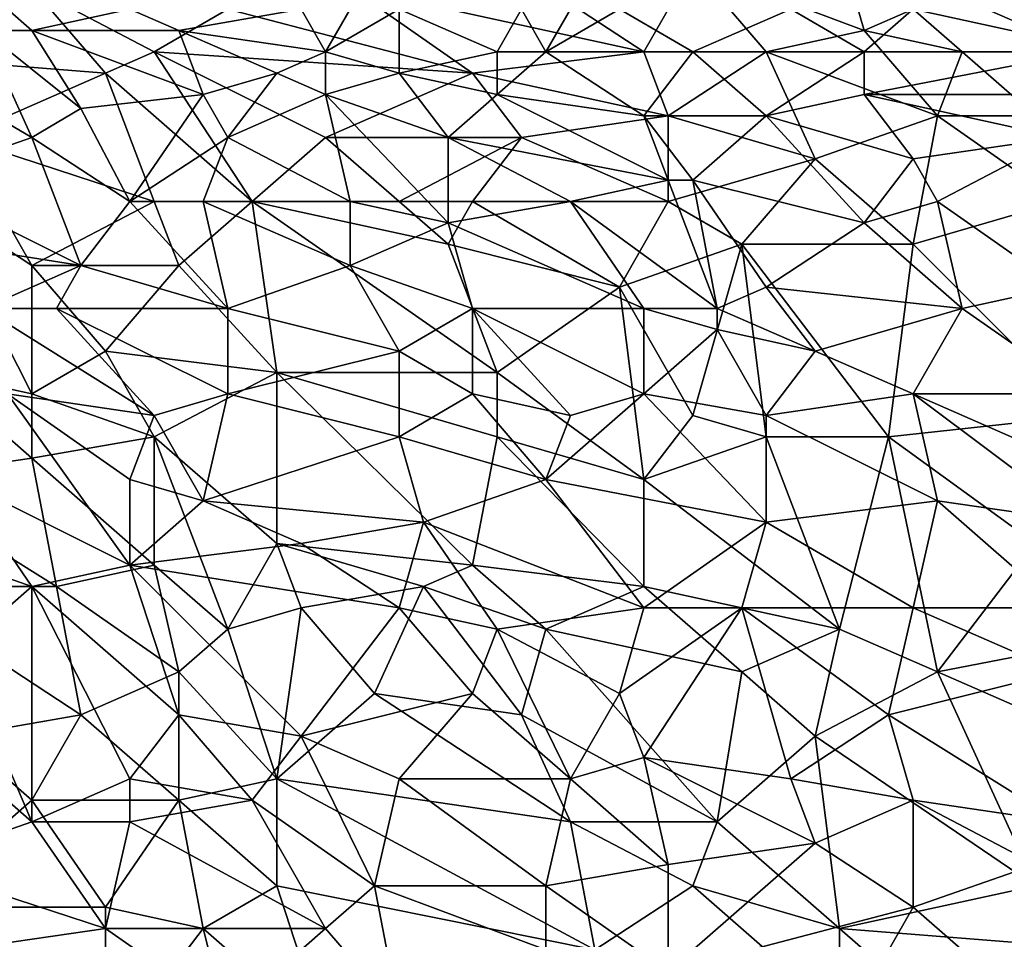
# Model space of a CAD drawing. Extents: x -161 to 11, y -10 to 160.
# Tile 320 of 499: x 0.436 to 0.616, y -0.037 to 0.131. Entities that reach past the tile are written whole.
import ezdxf

# ---------------------------------------------------------------- set-up
doc = ezdxf.new("R2010")
doc.units = 0
doc.header["$MEASUREMENT"] = 0
doc.layers.get('0').update_dxf_attribs({"linetype": 'CONTINUOUS'})

msp = doc.modelspace()

# ---------------------------------------------------------------- linework, layer by layer
for points in [[(0.43873, 0.13732, 0.26688), (0.40296, 0.1256, 0.26662), (0.40743, 0.14904, 0.26708)], [(0.51474, 0.14904, 0.26711), (0.5505, 0.1256, 0.26647), (0.49685, 0.13732, 0.26683)], [(0.51474, 0.14904, 0.26711), (0.55945, 0.14122, 0.26678), (0.5505, 0.1256, 0.26647)], [(0.55945, 0.14122, 0.26678), (0.58627, 0.14513, 0.2669), (0.59074, 0.12951, 0.26648)], [(0.59968, 0.13341, 0.26653), (0.59074, 0.12951, 0.26648), (0.58627, 0.14513, 0.2669)], [(0.57286, 0.1256, 0.26643), (0.5505, 0.1256, 0.26647), (0.55945, 0.14122, 0.26678)], [(0.59074, 0.12951, 0.26648), (0.57286, 0.1256, 0.26643), (0.55945, 0.14122, 0.26678)], [(0.43873, 0.13732, 0.26688), (0.45214, 0.12169, 0.26671), (0.40296, 0.1256, 0.26662)], [(0.4745, 0.13341, 0.26679), (0.46108, 0.1256, 0.26672), (0.43873, 0.13732, 0.26688)], [(0.46108, 0.1256, 0.26672), (0.45214, 0.12169, 0.26671), (0.43873, 0.13732, 0.26688)], [(0.49685, 0.13732, 0.26683), (0.51921, 0.12169, 0.26653), (0.4745, 0.13341, 0.26679)], [(0.5505, 0.1256, 0.26647), (0.51921, 0.12169, 0.26653), (0.49685, 0.13732, 0.26683)], [(0.59074, 0.1256, 0.38109), (0.60416, 0.13732, 0.37874), (0.57733, 0.13341, 0.37924)], [(0.63098, 0.1256, 0.3816), (0.60416, 0.13732, 0.37874), (0.59074, 0.1256, 0.38109)], [(0.59968, 0.13341, 0.26653), (0.63098, 0.13732, 0.26663), (0.63545, 0.1256, 0.26645)], [(0.60416, 0.13732, 0.37874), (0.63098, 0.1256, 0.3816), (0.62204, 0.13732, 0.37905)], [(0.42979, 0.12951, 0.37896), (0.43873, 0.12951, 0.37904), (0.43426, 0.13341, 0.37817)], [(0.43426, 0.13341, 0.37817), (0.43873, 0.12951, 0.37904), (0.45661, 0.13341, 0.37832)], [(0.43873, 0.12951, 0.37904), (0.46555, 0.12951, 0.37915), (0.45661, 0.13341, 0.37832)], [(0.46555, 0.12951, 0.37915), (0.48791, 0.13341, 0.3784), (0.45661, 0.13341, 0.37832)], [(0.4745, 0.13341, 0.26679), (0.51921, 0.12169, 0.26653), (0.46108, 0.1256, 0.26672)], [(0.49238, 0.1256, 0.38013), (0.48791, 0.13341, 0.3784), (0.46555, 0.12951, 0.37915)], [(0.49685, 0.13341, 0.37854), (0.48791, 0.13341, 0.3784), (0.49238, 0.1256, 0.38013)], [(0.50579, 0.12169, 0.38107), (0.50579, 0.13341, 0.37863), (0.49238, 0.1256, 0.38013)], [(0.49685, 0.13341, 0.37854), (0.49238, 0.1256, 0.38013), (0.50579, 0.13341, 0.37863)], [(0.50579, 0.13341, 0.37863), (0.52368, 0.1256, 0.38048), (0.52815, 0.13341, 0.37887)], [(0.50579, 0.13341, 0.37863), (0.50579, 0.12169, 0.38107), (0.52368, 0.1256, 0.38048)], [(0.52815, 0.13341, 0.37887), (0.52368, 0.1256, 0.38048), (0.53262, 0.1256, 0.38056)], [(0.53709, 0.13341, 0.37897), (0.52815, 0.13341, 0.37887), (0.53262, 0.1256, 0.38056)], [(0.53262, 0.1256, 0.38056), (0.55945, 0.1256, 0.38075), (0.54603, 0.13341, 0.37904)], [(0.54603, 0.13341, 0.37904), (0.53709, 0.13341, 0.37897), (0.53262, 0.1256, 0.38056)], [(0.55945, 0.1256, 0.38075), (0.57733, 0.13341, 0.37924), (0.54603, 0.13341, 0.37904)], [(0.55945, 0.1256, 0.38075), (0.59074, 0.1256, 0.38109), (0.57733, 0.13341, 0.37924)], [(0.59968, 0.13341, 0.26653), (0.60863, 0.1256, 0.26643), (0.59074, 0.12951, 0.26648)], [(0.63545, 0.1256, 0.26645), (0.60863, 0.1256, 0.26643), (0.59968, 0.13341, 0.26653)], [(0.42979, 0.12951, 0.37896), (0.42531, 0.11779, 0.38099), (0.43873, 0.10997, 0.38245)], [(0.44767, 0.11524, 0.38164), (0.43873, 0.12951, 0.37904), (0.42979, 0.12951, 0.37896)], [(0.44767, 0.11524, 0.38164), (0.42979, 0.12951, 0.37896), (0.43873, 0.10997, 0.38245)], [(0.47002, 0.11779, 0.38141), (0.46555, 0.12951, 0.37915), (0.43873, 0.12951, 0.37904)], [(0.43873, 0.12951, 0.37904), (0.44767, 0.11524, 0.38164), (0.47002, 0.11779, 0.38141)], [(0.46555, 0.12951, 0.37915), (0.48344, 0.12169, 0.38081), (0.49238, 0.1256, 0.38013)], [(0.46555, 0.12951, 0.37915), (0.47002, 0.11779, 0.38141), (0.48344, 0.12169, 0.38081)], [(0.57286, 0.1256, 0.26643), (0.59074, 0.12951, 0.26648), (0.60416, 0.11388, 0.26638)], [(0.60863, 0.1256, 0.26643), (0.60416, 0.11388, 0.26638), (0.59074, 0.12951, 0.26648)], [(0.42531, 0.10997, 0.26667), (0.40296, 0.1256, 0.26662), (0.45214, 0.12169, 0.26671)], [(0.47897, 0.09826, 0.26675), (0.45214, 0.12169, 0.26671), (0.46108, 0.1256, 0.26672)], [(0.46108, 0.1256, 0.26672), (0.51921, 0.12169, 0.26653), (0.49238, 0.10997, 0.26662)], [(0.47897, 0.09826, 0.26675), (0.46108, 0.1256, 0.26672), (0.49238, 0.10997, 0.26662)], [(0.49238, 0.11779, 0.38164), (0.49238, 0.1256, 0.38013), (0.48344, 0.12169, 0.38081)], [(0.49238, 0.1256, 0.38013), (0.49238, 0.11779, 0.38164), (0.50579, 0.12169, 0.38107)], [(0.52368, 0.11779, 0.38194), (0.52368, 0.1256, 0.38048), (0.50579, 0.12169, 0.38107)], [(0.51921, 0.12169, 0.26653), (0.5505, 0.1256, 0.26647), (0.55497, 0.11388, 0.26637)], [(0.53262, 0.1256, 0.38056), (0.52368, 0.1256, 0.38048), (0.52368, 0.11779, 0.38194)], [(0.5505, 0.11388, 0.38285), (0.53262, 0.1256, 0.38056), (0.52368, 0.11779, 0.38194)], [(0.5505, 0.11388, 0.38285), (0.55945, 0.1256, 0.38075), (0.53262, 0.1256, 0.38056)], [(0.57286, 0.1256, 0.26643), (0.55497, 0.11388, 0.26637), (0.5505, 0.1256, 0.26647)], [(0.55945, 0.1256, 0.38075), (0.5505, 0.11388, 0.38285), (0.57286, 0.11388, 0.38307)], [(0.55497, 0.11388, 0.26637), (0.57286, 0.1256, 0.26643), (0.5818, 0.10607, 0.26636)], [(0.57286, 0.11388, 0.38307), (0.59074, 0.1256, 0.38109), (0.55945, 0.1256, 0.38075)], [(0.59074, 0.11779, 0.3826), (0.59074, 0.1256, 0.38109), (0.57286, 0.11388, 0.38307)], [(0.60416, 0.11388, 0.26638), (0.5818, 0.10607, 0.26636), (0.57286, 0.1256, 0.26643)], [(0.59074, 0.11779, 0.3826), (0.63098, 0.11779, 0.3831), (0.63098, 0.1256, 0.3816)], [(0.59074, 0.1256, 0.38109), (0.59074, 0.11779, 0.3826), (0.63098, 0.1256, 0.3816)], [(0.62204, 0.11388, 0.26643), (0.60416, 0.11388, 0.26638), (0.60863, 0.1256, 0.26643)], [(0.60863, 0.1256, 0.26643), (0.63545, 0.1256, 0.26645), (0.62204, 0.11388, 0.26643)], [(0.42531, 0.10997, 0.26667), (0.45214, 0.12169, 0.26671), (0.46108, 0.09826, 0.26681)], [(0.46108, 0.09826, 0.26681), (0.45214, 0.12169, 0.26671), (0.47897, 0.09826, 0.26675)], [(0.48344, 0.12169, 0.38081), (0.47002, 0.11779, 0.38141), (0.4745, 0.10997, 0.38281)], [(0.48344, 0.12169, 0.38081), (0.4745, 0.10997, 0.38281), (0.49238, 0.11779, 0.38164)], [(0.51474, 0.10997, 0.38324), (0.50579, 0.12169, 0.38107), (0.49238, 0.11779, 0.38164)], [(0.52815, 0.10997, 0.26644), (0.49238, 0.10997, 0.26662), (0.51921, 0.12169, 0.26653)], [(0.50579, 0.12169, 0.38107), (0.51474, 0.10997, 0.38324), (0.52368, 0.11779, 0.38194)], [(0.55497, 0.11388, 0.26637), (0.52815, 0.10997, 0.26644), (0.51921, 0.12169, 0.26653)], [(0.42531, 0.11779, 0.38099), (0.41637, 0.10216, 0.38344), (0.43873, 0.10997, 0.38245)], [(0.47002, 0.11779, 0.38141), (0.44767, 0.11524, 0.38164), (0.45661, 0.09826, 0.38453)], [(0.47002, 0.11779, 0.38141), (0.45661, 0.09826, 0.38453), (0.4745, 0.10997, 0.38281)], [(0.49685, 0.09826, 0.38499), (0.49238, 0.11779, 0.38164), (0.4745, 0.10997, 0.38281)], [(0.49238, 0.11779, 0.38164), (0.51474, 0.09435, 0.38585), (0.51474, 0.10997, 0.38324)], [(0.51474, 0.09435, 0.38585), (0.49238, 0.11779, 0.38164), (0.49685, 0.09826, 0.38499)], [(0.51474, 0.10997, 0.38324), (0.55497, 0.10216, 0.38491), (0.52368, 0.11779, 0.38194)], [(0.55497, 0.10216, 0.38491), (0.5505, 0.11388, 0.38285), (0.52368, 0.11779, 0.38194)], [(0.59968, 0.10607, 0.38481), (0.59074, 0.11779, 0.3826), (0.57286, 0.11388, 0.38307)], [(0.62651, 0.10997, 0.38448), (0.63098, 0.11779, 0.3831), (0.59074, 0.11779, 0.3826)], [(0.59074, 0.11779, 0.3826), (0.59968, 0.10607, 0.38481), (0.62651, 0.10997, 0.38448)], [(0.45661, 0.09826, 0.38453), (0.44767, 0.11524, 0.38164), (0.43873, 0.10997, 0.38245)], [(0.52815, 0.10997, 0.26644), (0.55497, 0.11388, 0.26637), (0.55497, 0.09826, 0.26639)], [(0.57286, 0.11388, 0.38307), (0.5505, 0.11388, 0.38285), (0.55945, 0.10216, 0.38496)], [(0.55945, 0.10216, 0.38496), (0.5505, 0.11388, 0.38285), (0.55497, 0.10216, 0.38491)], [(0.5818, 0.10607, 0.26636), (0.55497, 0.09826, 0.26639), (0.55497, 0.11388, 0.26637)], [(0.59074, 0.09435, 0.38667), (0.57286, 0.11388, 0.38307), (0.55945, 0.10216, 0.38496)], [(0.59968, 0.10607, 0.38481), (0.57286, 0.11388, 0.38307), (0.59074, 0.09435, 0.38667)], [(0.60416, 0.11388, 0.26638), (0.59968, 0.09044, 0.26647), (0.5818, 0.10607, 0.26636)], [(0.62651, 0.09826, 0.26651), (0.59968, 0.09044, 0.26647), (0.60416, 0.11388, 0.26638)], [(0.62204, 0.11388, 0.26643), (0.62651, 0.09826, 0.26651), (0.60416, 0.11388, 0.26638)], [(0.44767, 0.08654, 0.38618), (0.43873, 0.10997, 0.38245), (0.41637, 0.10216, 0.38344)], [(0.43873, 0.08654, 0.26697), (0.42084, 0.09826, 0.26674), (0.42531, 0.10997, 0.26667)], [(0.46108, 0.09826, 0.26681), (0.43873, 0.08654, 0.26697), (0.42531, 0.10997, 0.26667)], [(0.43873, 0.10997, 0.38245), (0.44767, 0.08654, 0.38618), (0.45661, 0.09826, 0.38453)], [(0.47002, 0.09826, 0.38468), (0.4745, 0.10997, 0.38281), (0.45661, 0.09826, 0.38453)], [(0.4745, 0.10997, 0.38281), (0.47002, 0.09826, 0.38468), (0.49685, 0.09826, 0.38499)], [(0.47897, 0.09826, 0.26675), (0.49238, 0.10997, 0.26662), (0.50579, 0.09826, 0.2666)], [(0.50579, 0.09826, 0.2666), (0.49238, 0.10997, 0.26662), (0.52815, 0.10997, 0.26644)], [(0.50579, 0.09826, 0.2666), (0.52815, 0.10997, 0.26644), (0.51921, 0.09826, 0.2665)], [(0.53709, 0.09826, 0.38542), (0.55497, 0.10216, 0.38491), (0.51474, 0.10997, 0.38324)], [(0.53709, 0.09826, 0.38542), (0.51474, 0.10997, 0.38324), (0.51474, 0.09435, 0.38585)], [(0.51921, 0.09826, 0.2665), (0.52815, 0.10997, 0.26644), (0.55497, 0.09826, 0.26639)], [(0.59968, 0.10607, 0.38481), (0.60416, 0.09826, 0.38618), (0.62651, 0.10997, 0.38448)], [(0.62651, 0.08263, 0.38905), (0.62651, 0.10997, 0.38448), (0.60416, 0.09826, 0.38618)], [(0.55497, 0.09826, 0.26639), (0.5818, 0.10607, 0.26636), (0.56839, 0.09044, 0.26644)], [(0.59968, 0.09044, 0.26647), (0.56839, 0.09044, 0.26644), (0.5818, 0.10607, 0.26636)], [(0.59968, 0.10607, 0.38481), (0.59074, 0.09435, 0.38667), (0.60416, 0.09826, 0.38618)], [(0.44767, 0.08654, 0.38618), (0.41637, 0.10216, 0.38344), (0.39849, 0.09435, 0.3843)], [(0.53709, 0.09826, 0.38542), (0.56392, 0.07872, 0.38884), (0.55497, 0.10216, 0.38491)], [(0.55497, 0.10216, 0.38491), (0.56392, 0.07872, 0.38884), (0.55945, 0.10216, 0.38496)], [(0.55945, 0.10216, 0.38496), (0.57286, 0.08263, 0.38833), (0.59074, 0.09435, 0.38667)], [(0.57286, 0.08263, 0.38833), (0.55945, 0.10216, 0.38496), (0.56392, 0.07872, 0.38884)], [(0.43873, 0.08654, 0.26697), (0.43873, 0.0631, 0.26724), (0.42084, 0.09826, 0.26674)], [(0.43873, 0.0631, 0.26724), (0.42084, 0.06701, 0.26705), (0.42084, 0.09826, 0.26674)], [(0.43873, 0.08654, 0.26697), (0.46108, 0.09826, 0.26681), (0.46555, 0.08654, 0.26698)], [(0.4745, 0.07872, 0.3877), (0.45661, 0.09826, 0.38453), (0.44767, 0.08654, 0.38618)], [(0.45661, 0.09826, 0.38453), (0.4745, 0.07872, 0.3877), (0.47002, 0.09826, 0.38468)], [(0.47897, 0.09826, 0.26675), (0.46555, 0.08654, 0.26698), (0.46108, 0.09826, 0.26681)], [(0.48344, 0.06701, 0.26727), (0.46555, 0.08654, 0.26698), (0.47897, 0.09826, 0.26675)], [(0.49685, 0.08654, 0.38684), (0.49685, 0.09826, 0.38499), (0.47002, 0.09826, 0.38468)], [(0.49685, 0.08654, 0.38684), (0.47002, 0.09826, 0.38468), (0.4745, 0.07872, 0.3877)], [(0.50579, 0.09826, 0.2666), (0.51474, 0.09044, 0.26662), (0.47897, 0.09826, 0.26675)], [(0.51474, 0.09044, 0.26662), (0.52368, 0.06701, 0.26701), (0.47897, 0.09826, 0.26675)], [(0.52368, 0.06701, 0.26701), (0.48344, 0.06701, 0.26727), (0.47897, 0.09826, 0.26675)], [(0.49685, 0.09826, 0.38499), (0.49685, 0.08654, 0.38684), (0.51474, 0.09435, 0.38585)], [(0.51921, 0.09826, 0.2665), (0.51474, 0.09044, 0.26662), (0.50579, 0.09826, 0.2666)], [(0.54603, 0.08263, 0.26658), (0.51474, 0.09044, 0.26662), (0.51921, 0.09826, 0.2665)], [(0.51474, 0.09435, 0.38585), (0.5505, 0.07872, 0.3887), (0.53709, 0.09826, 0.38542)], [(0.51921, 0.09826, 0.2665), (0.55497, 0.09826, 0.26639), (0.54603, 0.08263, 0.26658)], [(0.53709, 0.09826, 0.38542), (0.5505, 0.07872, 0.3887), (0.56392, 0.07872, 0.38884)], [(0.56839, 0.09044, 0.26644), (0.54603, 0.08263, 0.26658), (0.55497, 0.09826, 0.26639)], [(0.60863, 0.07872, 0.38944), (0.60416, 0.09826, 0.38618), (0.59074, 0.09435, 0.38667)], [(0.59968, 0.09044, 0.26647), (0.62651, 0.09826, 0.26651), (0.63098, 0.05919, 0.26696)], [(0.60416, 0.09826, 0.38618), (0.60863, 0.07872, 0.38944), (0.62651, 0.08263, 0.38905)], [(0.42979, 0.07872, 0.38698), (0.44767, 0.08654, 0.38618), (0.39849, 0.09435, 0.3843)], [(0.51921, 0.07872, 0.38831), (0.51474, 0.09435, 0.38585), (0.49685, 0.08654, 0.38684)], [(0.51474, 0.09435, 0.38585), (0.51921, 0.07872, 0.38831), (0.5505, 0.07872, 0.3887)], [(0.60863, 0.07872, 0.38944), (0.59074, 0.09435, 0.38667), (0.57286, 0.08263, 0.38833)], [(0.54603, 0.08263, 0.26658), (0.52368, 0.06701, 0.26701), (0.51474, 0.09044, 0.26662)], [(0.55945, 0.05919, 0.26698), (0.54603, 0.08263, 0.26658), (0.56839, 0.09044, 0.26644)], [(0.55945, 0.05919, 0.26698), (0.56839, 0.09044, 0.26644), (0.57286, 0.05529, 0.26701)], [(0.59521, 0.05529, 0.26699), (0.56839, 0.09044, 0.26644), (0.59968, 0.09044, 0.26647)], [(0.59521, 0.05529, 0.26699), (0.57286, 0.05529, 0.26701), (0.56839, 0.09044, 0.26644)], [(0.63098, 0.05919, 0.26696), (0.59521, 0.05529, 0.26699), (0.59968, 0.09044, 0.26647)], [(0.4432, 0.07872, 0.38721), (0.44767, 0.08654, 0.38618), (0.42979, 0.07872, 0.38698)], [(0.45214, 0.07091, 0.26723), (0.43873, 0.08654, 0.26697), (0.46555, 0.08654, 0.26698)], [(0.45214, 0.07091, 0.26723), (0.43873, 0.0631, 0.26724), (0.43873, 0.08654, 0.26697)], [(0.44767, 0.08654, 0.38618), (0.4432, 0.07872, 0.38721), (0.4745, 0.07872, 0.3877)], [(0.48344, 0.06701, 0.26727), (0.45214, 0.07091, 0.26723), (0.46555, 0.08654, 0.26698)], [(0.50579, 0.07091, 0.38926), (0.49685, 0.08654, 0.38684), (0.4745, 0.07872, 0.3877)], [(0.51921, 0.07872, 0.38831), (0.49685, 0.08654, 0.38684), (0.50579, 0.07091, 0.38926)], [(0.52368, 0.06701, 0.26701), (0.54603, 0.08263, 0.26658), (0.5505, 0.04747, 0.26714)], [(0.55945, 0.05919, 0.26698), (0.5505, 0.04747, 0.26714), (0.54603, 0.08263, 0.26658)], [(0.5818, 0.07091, 0.39027), (0.57286, 0.08263, 0.38833), (0.56392, 0.07872, 0.38884)], [(0.57286, 0.08263, 0.38833), (0.5818, 0.07091, 0.39027), (0.60863, 0.07872, 0.38944)], [(0.63098, 0.0631, 0.39198), (0.62651, 0.08263, 0.38905), (0.60863, 0.07872, 0.38944)], [(0.46108, 0.05919, 0.39004), (0.42979, 0.07872, 0.38698), (0.43426, 0.0631, 0.38904)], [(0.46108, 0.05919, 0.39004), (0.4432, 0.07872, 0.38721), (0.42979, 0.07872, 0.38698)], [(0.4745, 0.0631, 0.38981), (0.4745, 0.07872, 0.3877), (0.4432, 0.07872, 0.38721)], [(0.4745, 0.0631, 0.38981), (0.4432, 0.07872, 0.38721), (0.46108, 0.05919, 0.39004)], [(0.50579, 0.07091, 0.38926), (0.4745, 0.07872, 0.3877), (0.4745, 0.0631, 0.38981)], [(0.51921, 0.0631, 0.39056), (0.51921, 0.07872, 0.38831), (0.50579, 0.07091, 0.38926)], [(0.51921, 0.07872, 0.38831), (0.5505, 0.0631, 0.39096), (0.5505, 0.07872, 0.3887)], [(0.51921, 0.07872, 0.38831), (0.53709, 0.05919, 0.39134), (0.5505, 0.0631, 0.39096)], [(0.53709, 0.05919, 0.39134), (0.51921, 0.07872, 0.38831), (0.51921, 0.0631, 0.39056)], [(0.56392, 0.07486, 0.38946), (0.56392, 0.07872, 0.38884), (0.5505, 0.07872, 0.3887)], [(0.5505, 0.07872, 0.3887), (0.5505, 0.0631, 0.39096), (0.56392, 0.07486, 0.38946)], [(0.56392, 0.07872, 0.38884), (0.56392, 0.07486, 0.38946), (0.5818, 0.07091, 0.39027)], [(0.59968, 0.0631, 0.39158), (0.60863, 0.07872, 0.38944), (0.5818, 0.07091, 0.39027)], [(0.60863, 0.07872, 0.38944), (0.59968, 0.0631, 0.39158), (0.63098, 0.0631, 0.39198)], [(0.57286, 0.05919, 0.39176), (0.56392, 0.07486, 0.38946), (0.5505, 0.0631, 0.39096)], [(0.5818, 0.07091, 0.39027), (0.56392, 0.07486, 0.38946), (0.57286, 0.05919, 0.39176)], [(0.43873, 0.0631, 0.26724), (0.45214, 0.07091, 0.26723), (0.46108, 0.05529, 0.26739)], [(0.48344, 0.06701, 0.26727), (0.46108, 0.05529, 0.26739), (0.45214, 0.07091, 0.26723)], [(0.50579, 0.05529, 0.39136), (0.50579, 0.07091, 0.38926), (0.4745, 0.0631, 0.38981)], [(0.50579, 0.07091, 0.38926), (0.50579, 0.05529, 0.39136), (0.51921, 0.0631, 0.39056)], [(0.5818, 0.07091, 0.39027), (0.57286, 0.05919, 0.39176), (0.59968, 0.0631, 0.39158)], [(0.4119, 0.04747, 0.26691), (0.42084, 0.06701, 0.26705), (0.43873, 0.05138, 0.26726)], [(0.42084, 0.06701, 0.26705), (0.43873, 0.0631, 0.26724), (0.43873, 0.05138, 0.26726)], [(0.48344, 0.06701, 0.26727), (0.48344, 0.03576, 0.26747), (0.46108, 0.05529, 0.26739)], [(0.52368, 0.06701, 0.26701), (0.52368, 0.05529, 0.26717), (0.48344, 0.06701, 0.26727)], [(0.52368, 0.05529, 0.26717), (0.51921, 0.03185, 0.26739), (0.48344, 0.06701, 0.26727)], [(0.51921, 0.03185, 0.26739), (0.48344, 0.03576, 0.26747), (0.48344, 0.06701, 0.26727)], [(0.5505, 0.04747, 0.26714), (0.52368, 0.05529, 0.26717), (0.52368, 0.06701, 0.26701)], [(0.45661, 0.03185, 0.39293), (0.43426, 0.0631, 0.38904), (0.42531, 0.04747, 0.39054)], [(0.43426, 0.0631, 0.38904), (0.45661, 0.04747, 0.39129), (0.46108, 0.05919, 0.39004)], [(0.43426, 0.0631, 0.38904), (0.45661, 0.03185, 0.39293), (0.45661, 0.04747, 0.39129)], [(0.43873, 0.05138, 0.26726), (0.43873, 0.0631, 0.26724), (0.46108, 0.05529, 0.26739)], [(0.4745, 0.0631, 0.38981), (0.46108, 0.05919, 0.39004), (0.47002, 0.04357, 0.39203)], [(0.4745, 0.0631, 0.38981), (0.47002, 0.04357, 0.39203), (0.50579, 0.05529, 0.39136)], [(0.53262, 0.04747, 0.39279), (0.51921, 0.0631, 0.39056), (0.50579, 0.05529, 0.39136)], [(0.53709, 0.05919, 0.39134), (0.51921, 0.0631, 0.39056), (0.53262, 0.04747, 0.39279)], [(0.53262, 0.04747, 0.39279), (0.57286, 0.03966, 0.3943), (0.5505, 0.0631, 0.39096)], [(0.5505, 0.0631, 0.39096), (0.53709, 0.05919, 0.39134), (0.53262, 0.04747, 0.39279)], [(0.5505, 0.0631, 0.39096), (0.57286, 0.03966, 0.3943), (0.57286, 0.05919, 0.39176)], [(0.60416, 0.04357, 0.39422), (0.59968, 0.0631, 0.39158), (0.57286, 0.05919, 0.39176)], [(0.62651, 0.05138, 0.39352), (0.63098, 0.0631, 0.39198), (0.59968, 0.0631, 0.39158)], [(0.63098, 0.03966, 0.39511), (0.62651, 0.05138, 0.39352), (0.59968, 0.0631, 0.39158)], [(0.63098, 0.03966, 0.39511), (0.59968, 0.0631, 0.39158), (0.60416, 0.04357, 0.39422)], [(0.47002, 0.04357, 0.39203), (0.46108, 0.05919, 0.39004), (0.45661, 0.04747, 0.39129)], [(0.57286, 0.05529, 0.26701), (0.5505, 0.04747, 0.26714), (0.55945, 0.05919, 0.26698)], [(0.60416, 0.04357, 0.39422), (0.57286, 0.05919, 0.39176), (0.57286, 0.03966, 0.3943)], [(0.63098, 0.05919, 0.26696), (0.62204, 0.03576, 0.26717), (0.59521, 0.05529, 0.26699)], [(0.43873, 0.05138, 0.26726), (0.46108, 0.05529, 0.26739), (0.46108, 0.03185, 0.26742)], [(0.4745, 0.02013, 0.26746), (0.46108, 0.05529, 0.26739), (0.48344, 0.03576, 0.26747)], [(0.46108, 0.03185, 0.26742), (0.46108, 0.05529, 0.26739), (0.4745, 0.02013, 0.26746)], [(0.51026, 0.03966, 0.39333), (0.50579, 0.05529, 0.39136), (0.47002, 0.04357, 0.39203)], [(0.50579, 0.05529, 0.39136), (0.51026, 0.03966, 0.39333), (0.53262, 0.04747, 0.39279)], [(0.51921, 0.03185, 0.26739), (0.52368, 0.05529, 0.26717), (0.5505, 0.02794, 0.26732)], [(0.5505, 0.04747, 0.26714), (0.5505, 0.02794, 0.26732), (0.52368, 0.05529, 0.26717)], [(0.57286, 0.05529, 0.26701), (0.58627, 0.02013, 0.2673), (0.5505, 0.04747, 0.26714)], [(0.58627, 0.02013, 0.2673), (0.57286, 0.05529, 0.26701), (0.59521, 0.05529, 0.26699)], [(0.60416, 0.01232, 0.26733), (0.58627, 0.02013, 0.2673), (0.59521, 0.05529, 0.26699)], [(0.62204, 0.03576, 0.26717), (0.60416, 0.01232, 0.26733), (0.59521, 0.05529, 0.26699)], [(0.4432, 0.02794, 0.26728), (0.4119, 0.04747, 0.26691), (0.43873, 0.05138, 0.26726)], [(0.4432, 0.02794, 0.26728), (0.43873, 0.05138, 0.26726), (0.46108, 0.03185, 0.26742)], [(0.4119, 0.02794, 0.26685), (0.4119, 0.04747, 0.26691), (0.4432, 0.02794, 0.26728)], [(0.43873, 0.02794, 0.39285), (0.42531, 0.04747, 0.39054), (0.41637, 0.03576, 0.3914)], [(0.42531, 0.04747, 0.39054), (0.43873, 0.02794, 0.39285), (0.45661, 0.03185, 0.39293)], [(0.47002, 0.04357, 0.39203), (0.45661, 0.04747, 0.39129), (0.45661, 0.03185, 0.39293)], [(0.5505, 0.02404, 0.39583), (0.53262, 0.04747, 0.39279), (0.51026, 0.03966, 0.39333)], [(0.53262, 0.04747, 0.39279), (0.5505, 0.02404, 0.39583), (0.57286, 0.03966, 0.3943)], [(0.5505, 0.02794, 0.26732), (0.5505, 0.04747, 0.26714), (0.58627, 0.02013, 0.2673)], [(0.48791, 0.03576, 0.39327), (0.47002, 0.04357, 0.39203), (0.45661, 0.03185, 0.39293)], [(0.48791, 0.03576, 0.39327), (0.51026, 0.03966, 0.39333), (0.47002, 0.04357, 0.39203)], [(0.59968, 0.02404, 0.39656), (0.60416, 0.04357, 0.39422), (0.57286, 0.03966, 0.3943)], [(0.62651, 0.02404, 0.39697), (0.60416, 0.04357, 0.39422), (0.59968, 0.02404, 0.39656)], [(0.62651, 0.02404, 0.39697), (0.63098, 0.03966, 0.39511), (0.60416, 0.04357, 0.39422)], [(0.50579, 0.02404, 0.39491), (0.51026, 0.03966, 0.39333), (0.48791, 0.03576, 0.39327)], [(0.52368, 0.02013, 0.39573), (0.51026, 0.03966, 0.39333), (0.50579, 0.02404, 0.39491)], [(0.5505, 0.02404, 0.39583), (0.51026, 0.03966, 0.39333), (0.52368, 0.02013, 0.39573)], [(0.56839, 0.02404, 0.39612), (0.57286, 0.03966, 0.3943), (0.5505, 0.02404, 0.39583)], [(0.59968, 0.02404, 0.39656), (0.57286, 0.03966, 0.3943), (0.56839, 0.02404, 0.39612)], [(0.41637, 0.03576, 0.3914), (0.42531, 0.01622, 0.39346), (0.43873, 0.02794, 0.39285)], [(0.50579, 0.02404, 0.39491), (0.48791, 0.03576, 0.39327), (0.45661, 0.03185, 0.39293)], [(0.48791, 0.02404, 0.26749), (0.4745, 0.02013, 0.26746), (0.48344, 0.03576, 0.26747)], [(0.48344, 0.03576, 0.26747), (0.51921, 0.03185, 0.26739), (0.51026, 0.02794, 0.26742)], [(0.51026, 0.02794, 0.26742), (0.48791, 0.02404, 0.26749), (0.48344, 0.03576, 0.26747)], [(0.6444, 0.02013, 0.26726), (0.60416, 0.01232, 0.26733), (0.62204, 0.03576, 0.26717)], [(0.46555, 0.00451, 0.39579), (0.45661, 0.03185, 0.39293), (0.43873, 0.02794, 0.39285)], [(0.4432, 0.02794, 0.26728), (0.46108, 0.03185, 0.26742), (0.46555, 0.01232, 0.26741)], [(0.45661, 0.03185, 0.39293), (0.48791, 0.0006, 0.39677), (0.50579, 0.02404, 0.39491)], [(0.48791, 0.0006, 0.39677), (0.45661, 0.03185, 0.39293), (0.46555, 0.00451, 0.39579)], [(0.46555, 0.01232, 0.26741), (0.46108, 0.03185, 0.26742), (0.4745, 0.02013, 0.26746)], [(0.51921, 0.03185, 0.26739), (0.53262, 0.02013, 0.26739), (0.51026, 0.02794, 0.26742)], [(0.5505, 0.02794, 0.26732), (0.53262, 0.02013, 0.26739), (0.51921, 0.03185, 0.26739)], [(0.4119, 0.02794, 0.26685), (0.4432, 0.02794, 0.26728), (0.44767, 0.00451, 0.26726)], [(0.42531, 0.0006, 0.26698), (0.4119, 0.02794, 0.26685), (0.44767, 0.00451, 0.26726)], [(0.43873, 0.02794, 0.39285), (0.42531, 0.01622, 0.39346), (0.43873, -0.01503, 0.39659)], [(0.43873, 0.02794, 0.39285), (0.45661, -0.00721, 0.39658), (0.46555, 0.00451, 0.39579)], [(0.43873, 0.02794, 0.39285), (0.43873, -0.01503, 0.39659), (0.45661, -0.00721, 0.39658)], [(0.44767, 0.00451, 0.26726), (0.4432, 0.02794, 0.26728), (0.46555, 0.01232, 0.26741)], [(0.48791, 0.02404, 0.26749), (0.51026, 0.02794, 0.26742), (0.50132, 0.00841, 0.26745)], [(0.52815, 0.00451, 0.26745), (0.50132, 0.00841, 0.26745), (0.51026, 0.02794, 0.26742)], [(0.53262, 0.02013, 0.26739), (0.52815, 0.00451, 0.26745), (0.51026, 0.02794, 0.26742)], [(0.5505, 0.02794, 0.26732), (0.56839, 0.01232, 0.26737), (0.53262, 0.02013, 0.26739)], [(0.58627, 0.02013, 0.2673), (0.56839, 0.01232, 0.26737), (0.5505, 0.02794, 0.26732)], [(0.48791, 0.02404, 0.26749), (0.48344, -0.00721, 0.26741), (0.4745, 0.02013, 0.26746)], [(0.50132, 0.00841, 0.26745), (0.48344, -0.00721, 0.26741), (0.48791, 0.02404, 0.26749)], [(0.50579, 0.02404, 0.39491), (0.48791, 0.0006, 0.39677), (0.51921, 0.00841, 0.39684)], [(0.50579, 0.02404, 0.39491), (0.51921, 0.00841, 0.39684), (0.52368, 0.02013, 0.39573)], [(0.52368, 0.02013, 0.39573), (0.54603, 0.00841, 0.39745), (0.5505, 0.02404, 0.39583)], [(0.56839, 0.02404, 0.39612), (0.5505, 0.02404, 0.39583), (0.54603, 0.00841, 0.39745)], [(0.56839, 0.02404, 0.39612), (0.54603, 0.00841, 0.39745), (0.5505, -0.00331, 0.39871)], [(0.56839, 0.02404, 0.39612), (0.5505, -0.00331, 0.39871), (0.57733, -0.00721, 0.39956)], [(0.59521, 0.00451, 0.39865), (0.59968, 0.02404, 0.39656), (0.56839, 0.02404, 0.39612)], [(0.56839, 0.02404, 0.39612), (0.57733, -0.00721, 0.39956), (0.59521, 0.00451, 0.39865)], [(0.59968, 0.02404, 0.39656), (0.59521, 0.00451, 0.39865), (0.62651, 0.01232, 0.39826)], [(0.62651, 0.01232, 0.39826), (0.62651, 0.02404, 0.39697), (0.59968, 0.02404, 0.39656)], [(0.48344, -0.00721, 0.26741), (0.46555, 0.01232, 0.26741), (0.4745, 0.02013, 0.26746)], [(0.53709, -0.00721, 0.39878), (0.52368, 0.02013, 0.39573), (0.51921, 0.00841, 0.39684)], [(0.54603, 0.00841, 0.39745), (0.52368, 0.02013, 0.39573), (0.53709, -0.00721, 0.39878)], [(0.52815, 0.00451, 0.26745), (0.53262, 0.02013, 0.26739), (0.56392, -0.01503, 0.26745)], [(0.56839, 0.01232, 0.26737), (0.56392, -0.01503, 0.26745), (0.53262, 0.02013, 0.26739)], [(0.56839, 0.01232, 0.26737), (0.58627, 0.02013, 0.2673), (0.5818, 0.0006, 0.2674)], [(0.60416, 0.01232, 0.26733), (0.5818, 0.0006, 0.2674), (0.58627, 0.02013, 0.2673)], [(0.60416, 0.01232, 0.26733), (0.6444, 0.02013, 0.26726), (0.63098, 0.0006, 0.26735)], [(0.43873, -0.01503, 0.39659), (0.42531, 0.01622, 0.39346), (0.42084, 0.0006, 0.3946)], [(0.44767, 0.00451, 0.26726), (0.46555, 0.01232, 0.26741), (0.46555, -0.01112, 0.26731)], [(0.48344, -0.00721, 0.26741), (0.46555, -0.01112, 0.26731), (0.46555, 0.01232, 0.26741)], [(0.5818, 0.0006, 0.2674), (0.56392, -0.01503, 0.26745), (0.56839, 0.01232, 0.26737)], [(0.5818, 0.0006, 0.2674), (0.60416, 0.01232, 0.26733), (0.62204, -0.02674, 0.26744)], [(0.62651, -0.01503, 0.40101), (0.62651, 0.01232, 0.39826), (0.59521, 0.00451, 0.39865)], [(0.63098, 0.0006, 0.26735), (0.62204, -0.02674, 0.26744), (0.60416, 0.01232, 0.26733)], [(0.50132, 0.00841, 0.26745), (0.53709, -0.01503, 0.26746), (0.48344, -0.00721, 0.26741)], [(0.50579, -0.00721, 0.39799), (0.51921, 0.00841, 0.39684), (0.48791, 0.0006, 0.39677)], [(0.50132, 0.00841, 0.26745), (0.52815, 0.00451, 0.26745), (0.53709, -0.01503, 0.26746)], [(0.51921, 0.00841, 0.39684), (0.50579, -0.00721, 0.39799), (0.53709, -0.00721, 0.39878)], [(0.5505, -0.00331, 0.39871), (0.54603, 0.00841, 0.39745), (0.53709, -0.00721, 0.39878)], [(0.42531, 0.0006, 0.26698), (0.44767, 0.00451, 0.26726), (0.43873, -0.01112, 0.2671)], [(0.43873, -0.01112, 0.2671), (0.44767, 0.00451, 0.26726), (0.46555, -0.01112, 0.26731)], [(0.47897, -0.01112, 0.39759), (0.46555, 0.00451, 0.39579), (0.45661, -0.00721, 0.39658)], [(0.46555, 0.00451, 0.39579), (0.47897, -0.01112, 0.39759), (0.48791, 0.0006, 0.39677)], [(0.56392, -0.01503, 0.26745), (0.53709, -0.01503, 0.26746), (0.52815, 0.00451, 0.26745)], [(0.59968, -0.01112, 0.40026), (0.59521, 0.00451, 0.39865), (0.57733, -0.00721, 0.39956)], [(0.59521, 0.00451, 0.39865), (0.59968, -0.01112, 0.40026), (0.62651, -0.01503, 0.40101)], [(0.41637, -0.03065, 0.26673), (0.42531, 0.0006, 0.26698), (0.43873, -0.01112, 0.2671)], [(0.42084, 0.0006, 0.3946), (0.41637, -0.02284, 0.39607), (0.43873, -0.01503, 0.39659)], [(0.50132, -0.02674, 0.39962), (0.48791, 0.0006, 0.39677), (0.47897, -0.01112, 0.39759)], [(0.48791, 0.0006, 0.39677), (0.50132, -0.02674, 0.39962), (0.50579, -0.00721, 0.39799)], [(0.56392, -0.01503, 0.26745), (0.5818, 0.0006, 0.2674), (0.58627, -0.03456, 0.26751)], [(0.62204, -0.02674, 0.26744), (0.58627, -0.03456, 0.26751), (0.5818, 0.0006, 0.2674)], [(0.53709, -0.00721, 0.39878), (0.55497, -0.02284, 0.40061), (0.5505, -0.00331, 0.39871)], [(0.5818, -0.01893, 0.40071), (0.57733, -0.00721, 0.39956), (0.5505, -0.00331, 0.39871)], [(0.5505, -0.00331, 0.39871), (0.55497, -0.02284, 0.40061), (0.5818, -0.01893, 0.40071)], [(0.45661, -0.01503, 0.39723), (0.45661, -0.00721, 0.39658), (0.43873, -0.01503, 0.39659)], [(0.45661, -0.00721, 0.39658), (0.45661, -0.01503, 0.39723), (0.47897, -0.01112, 0.39759)], [(0.46555, -0.01112, 0.26731), (0.48344, -0.00721, 0.26741), (0.48344, -0.02674, 0.26732)], [(0.54156, -0.03846, 0.26747), (0.48344, -0.00721, 0.26741), (0.53709, -0.01503, 0.26746)], [(0.54156, -0.03846, 0.26747), (0.48344, -0.02674, 0.26732), (0.48344, -0.00721, 0.26741)], [(0.53262, -0.02674, 0.40044), (0.50579, -0.00721, 0.39799), (0.50132, -0.02674, 0.39962)], [(0.53262, -0.02674, 0.40044), (0.53709, -0.00721, 0.39878), (0.50579, -0.00721, 0.39799)], [(0.55497, -0.02284, 0.40061), (0.53709, -0.00721, 0.39878), (0.53262, -0.02674, 0.40044)], [(0.57733, -0.00721, 0.39956), (0.5818, -0.01893, 0.40071), (0.59968, -0.01112, 0.40026)], [(0.45214, -0.03065, 0.26712), (0.41637, -0.03065, 0.26673), (0.43873, -0.01112, 0.2671)], [(0.43873, -0.01112, 0.2671), (0.46555, -0.01112, 0.26731), (0.45214, -0.03065, 0.26712)], [(0.46555, -0.01112, 0.26731), (0.47002, -0.03456, 0.26723), (0.45214, -0.03065, 0.26712)], [(0.49238, -0.03456, 0.39997), (0.47897, -0.01112, 0.39759), (0.45661, -0.01503, 0.39723)], [(0.47002, -0.03456, 0.26723), (0.46555, -0.01112, 0.26731), (0.48344, -0.02674, 0.26732)], [(0.47897, -0.01112, 0.39759), (0.49238, -0.03456, 0.39997), (0.50132, -0.02674, 0.39962)], [(0.59968, -0.03065, 0.40194), (0.59968, -0.01112, 0.40026), (0.5818, -0.01893, 0.40071)], [(0.62204, -0.02284, 0.40163), (0.62651, -0.01503, 0.40101), (0.59968, -0.01112, 0.40026)], [(0.59968, -0.01112, 0.40026), (0.59968, -0.03065, 0.40194), (0.62204, -0.02284, 0.40163)], [(0.45214, -0.03456, 0.39858), (0.43873, -0.01503, 0.39659), (0.41637, -0.02284, 0.39607)], [(0.45661, -0.01503, 0.39723), (0.43873, -0.01503, 0.39659), (0.45214, -0.03456, 0.39858)], [(0.49238, -0.03456, 0.39997), (0.45661, -0.01503, 0.39723), (0.45214, -0.03456, 0.39858)], [(0.53709, -0.01503, 0.26746), (0.56392, -0.01503, 0.26745), (0.55945, -0.02674, 0.26747)], [(0.55945, -0.02674, 0.26747), (0.54156, -0.03846, 0.26747), (0.53709, -0.01503, 0.26746)], [(0.58627, -0.03456, 0.26751), (0.55945, -0.02674, 0.26747), (0.56392, -0.01503, 0.26745)], [(0.5818, -0.01893, 0.40071), (0.55497, -0.02284, 0.40061), (0.55497, -0.04237, 0.40217)], [(0.59968, -0.03065, 0.40194), (0.5818, -0.01893, 0.40071), (0.55497, -0.04237, 0.40217)], [(0.41637, -0.02284, 0.39607), (0.42531, -0.03846, 0.39754), (0.45214, -0.03456, 0.39858)], [(0.53262, -0.02674, 0.40044), (0.55497, -0.04237, 0.40217), (0.55497, -0.02284, 0.40061)], [(0.61757, -0.04628, 0.40339), (0.62204, -0.02284, 0.40163), (0.59968, -0.03065, 0.40194)], [(0.49238, -0.05409, 0.26726), (0.47002, -0.03456, 0.26723), (0.48344, -0.02674, 0.26732)], [(0.54156, -0.03846, 0.26747), (0.49238, -0.05409, 0.26726), (0.48344, -0.02674, 0.26732)], [(0.50132, -0.02674, 0.39962), (0.49238, -0.03456, 0.39997), (0.50579, -0.05018, 0.40151)], [(0.50132, -0.02674, 0.39962), (0.53262, -0.03846, 0.4014), (0.53262, -0.02674, 0.40044)], [(0.53262, -0.03846, 0.4014), (0.50132, -0.02674, 0.39962), (0.50579, -0.05018, 0.40151)], [(0.53262, -0.02674, 0.40044), (0.53262, -0.03846, 0.4014), (0.55497, -0.04237, 0.40217)], [(0.54156, -0.03846, 0.26747), (0.55945, -0.02674, 0.26747), (0.58627, -0.05018, 0.26757)], [(0.55945, -0.02674, 0.26747), (0.58627, -0.03456, 0.26751), (0.58627, -0.05018, 0.26757)], [(0.62204, -0.02674, 0.26744), (0.63545, -0.03846, 0.26747), (0.58627, -0.03456, 0.26751)], [(0.45214, -0.05799, 0.267), (0.41637, -0.03065, 0.26673), (0.45214, -0.03065, 0.26712)], [(0.41637, -0.03065, 0.26673), (0.45214, -0.05799, 0.267), (0.42979, -0.05799, 0.26678)], [(0.45214, -0.05799, 0.267), (0.45214, -0.03065, 0.26712), (0.47002, -0.03456, 0.26723)], [(0.59074, -0.04628, 0.40302), (0.59968, -0.03065, 0.40194), (0.55497, -0.04237, 0.40217)], [(0.59968, -0.03065, 0.40194), (0.59074, -0.04628, 0.40302), (0.61757, -0.04628, 0.40339)], [(0.42531, -0.03846, 0.39754), (0.45214, -0.04628, 0.39935), (0.45214, -0.03456, 0.39858)], [(0.45214, -0.03456, 0.39858), (0.4745, -0.05018, 0.40048), (0.49238, -0.03456, 0.39997)], [(0.4745, -0.05018, 0.40048), (0.45214, -0.03456, 0.39858), (0.45214, -0.04628, 0.39935)], [(0.47897, -0.06971, 0.26714), (0.45214, -0.05799, 0.267), (0.47002, -0.03456, 0.26723)], [(0.47897, -0.06971, 0.26714), (0.47002, -0.03456, 0.26723), (0.49238, -0.05409, 0.26726)], [(0.4745, -0.05018, 0.40048), (0.50579, -0.05018, 0.40151), (0.49238, -0.03456, 0.39997)], [(0.63545, -0.03846, 0.26747), (0.6131, -0.05799, 0.26762), (0.58627, -0.03456, 0.26751)], [(0.6131, -0.05799, 0.26762), (0.58627, -0.05018, 0.26757), (0.58627, -0.03456, 0.26751)]]:
    msp.add_3dface(points)

doc.saveas('drawing.dxf')
